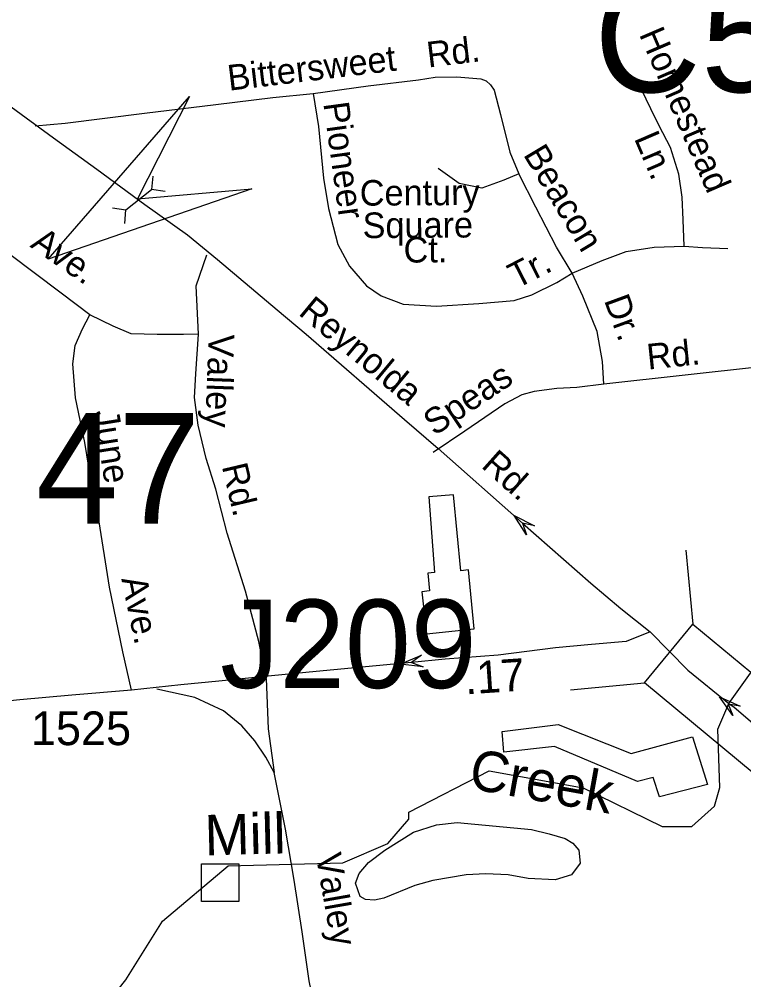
# Model space of a CAD drawing. Extents: x 1547597 to 1699558, y 810033 to 920809.
# Drawn here: x 1610038 to 1612726, y 876336 to 879899 of the extents above; entities that cross this region are included whole.
import ezdxf

# ---------------------------------------------------------------- set-up
doc = ezdxf.new("R2010")
doc.units = 0
for name, color, linetype in [('Exist Cultural Shopping Center Building Footprint', 7, 'Continuous'), ('Exist Hydrographic Creek Single Shore', 7, 'Continuous'), ('Exist Hydrographic Misc Water Feature', 7, 'Continuous'), ('Exist Road Non-System Structure Non-Sys Other CELL', 7, 'Continuous'), ('Exist Road Non-System Structure Non-Sys Other Number Label', 7, 'Continuous'), ('Exist Road Non-System Type 51', 7, 'Continuous'), ('Exist Road Non-System Type 51 Label', 7, 'Continuous'), ('Exist Road Primary NC Label', 7, 'Continuous'), ('Exist Road Primary NC Structure Standard Bridge CELL', 7, 'Continuous'), ('Exist Road Primary NC UnDivided 4 Lane Attributed', 7, 'Continuous'), ('Exist Road Secondary Mileage Hundredths English Label', 7, 'Continuous'), ('Exist Road Secondary Structure Culvert Attributed CELL', 7, 'Continuous'), ('Exist Road Secondary Structure Culvert CELL', 7, 'Continuous'), ('Exist Road Secondary Structure Culvert Number Label', 7, 'Continuous'), ('Exist Road Secondary Structure Standard Bridge Attributed CELL', 7, 'Continuous'), ('Exist Road Secondary Structure Standard Bridge Number Label', 7, 'Continuous'), ('Exist Road Secondary Type 51 Attributed', 7, 'Continuous'), ('Exist Road Secondary Type 51 Number Label', 7, 'Continuous'), ('Old_Level_32', 7, 'Continuous')]:
    doc.layers.add(name, color=color, linetype=linetype)

msp = doc.modelspace()

# ---------------------------------------------------------------- linework, layer by layer
at = {"layer": 'Exist Cultural Shopping Center Building Footprint'}
for points in [[(1611558.1, 878126.6), (1611578.3, 877846.6), (1611553.9, 877843.6), (1611560, 877778.5), (1611531.8, 877774), (1611548.5, 877618.2), (1611725.9, 877637.3), (1611704.3, 877855.6), (1611676.8, 877852.7), (1611649.2, 878133.8)], [(1611829.2, 877256), (1612037.6, 877282.4), (1612308.4, 877174.5), (1612536, 877236.9), (1612591.2, 877059.4), (1612413.8, 877013.8), (1612389.9, 877085.8), (1612332.4, 877071.4), (1612023.3, 877200.9), (1611836.4, 877179.3)]]:
    msp.add_lwpolyline(points, close=True, dxfattribs=at)
at = {"layer": 'Exist Hydrographic Creek Single Shore'}
for points in [[(1611482.7, 876957.5), (1611780.9, 877110.1), (1612129.9, 877047.1), (1612423, 876904), (1612533.1, 876904), (1612617.3, 876979.6), (1612636.7, 877048.8), (1612630.3, 877264.8), (1612670.9, 877359.8), (1612812.8, 877559.3), (1612800.7, 877692.3), (1612912.7, 877923.1), (1613035.8, 878159.2), (1613074.6, 878273.7), (1613101.8, 878326.3), (1613485.7, 878348.1), (1613734.8, 878287.2)], [(1609445.7, 872957.8), (1609331.7, 873140.7), (1609333.7, 873308), (1609469.7, 873515.4), (1609597.7, 873778.7), (1609645.7, 874197.9), (1609613.7, 874329.9), (1609693.6, 874713.2), (1609850.7, 875201.6), (1609895.7, 875502.7), (1610062.2, 875873.5), (1610219.1, 876066.2), (1610432.7, 876335.4), (1610568.7, 876552.6), (1610812.7, 876757.8), (1611238.7, 876768.8), (1611405.7, 876840.8), (1611482.7, 876931.3), (1611482.7, 876957.5)]]:
    msp.add_lwpolyline(points, dxfattribs=at)
at = {"layer": 'Exist Hydrographic Misc Water Feature'}
msp.add_lwpolyline([(1611394, 876816.1), (1611500.2, 876883.2), (1611585.6, 876910.5), (1611663.1, 876919.2), (1611938.5, 876892.5), (1612004.1, 876876.9), (1612063.8, 876859.4), (1612091.4, 876842.8), (1612114.7, 876816.2), (1612119.6, 876768.1), (1612086.5, 876724.9), (1612026, 876706.3), (1611926.1, 876710.7), (1611852.4, 876724.6), (1611768.5, 876728.6), (1611696.4, 876724.4), (1611571.9, 876703.4), (1611505.3, 876685), (1611390.2, 876637.7), (1611356.1, 876630.6), (1611322.1, 876633.4), (1611302.3, 876643.9), (1611285.5, 876694.3), (1611298.5, 876730), (1611333.5, 876771.2), (1611394, 876816.1)], dxfattribs=at)
at = {"layer": 'Exist Road Non-System Structure Non-Sys Other CELL'}
msp.add_lwpolyline([(1610713.8, 876765.4), (1610852.7, 876765.4), (1610852.7, 876626.3), (1610713.8, 876626.3)], close=True, dxfattribs=at)
at = {"layer": 'Exist Road Non-System Type 51'}
for points in [[(1611128.8, 879622.8), (1611332.9, 879651.3), (1611519, 879673.7), (1611581, 879683.1), (1611661.6, 879684.8), (1611750.8, 879677.5), (1611770.3, 879670.4), (1611786.4, 879655), (1611800, 879635.6), (1611823.7, 879544.5), (1611858.3, 879406), (1611891, 879324.8)], [(1612504.6, 879056.9), (1612501, 879154.6), (1612497.4, 879238.4), (1612484.6, 879324), (1612453.7, 879422.4), (1612411.8, 879502.6), (1612380.8, 879566.4), (1612328, 879675.7)], [(1610096.6, 879503.5), (1610208.4, 879512.6), (1610502.5, 879550.1), (1610766.7, 879582), (1610978.8, 879608.3), (1611128.8, 879622.8)], [(1611128.8, 879622.8), (1611147.7, 879500.8), (1611166.2, 879308.7), (1611185.3, 879196.6), (1611220, 879062.4), (1611263.4, 878982.1), (1611326.8, 878909.6), (1611380.5, 878873.1), (1611462, 878841.6), (1611585.7, 878834.6), (1611743.6, 878844.6), (1611873.6, 878855.6), (1611940.1, 878876.5), (1612032.4, 878921.7), (1612089.5, 878956.7)], [(1610300, 878802.1), (1610193.2, 878881.8), (1609997.3, 879029.8), (1609787.8, 879174.5), (1609531.8, 879374.3), (1609378.7, 879483.5), (1609237.6, 879578.6)], [(1611891, 879324.8), (1611836.4, 879301.1), (1611753.6, 879271.9), (1611669.7, 879288.6), (1611592.2, 879345.3)], [(1612089.5, 878956.7), (1612031.2, 879053.3), (1611954.7, 879200.9), (1611891, 879324.8)], [(1612089.5, 878956.7), (1612200.5, 879004.1), (1612289.8, 879036.9), (1612393.6, 879053.3), (1612504.6, 879056.9)], [(1612504.6, 879056.9), (1612573.4, 879052), (1612666.7, 879047.8)], [(1610702.3, 878730.8), (1610693.9, 878909), (1610733.7, 879024.3)], [(1612207.2, 878544.7), (1612202.4, 878628.7), (1612182.3, 878739.9), (1612129.5, 878871.1), (1612089.5, 878956.7)], [(1610454.5, 877409.6), (1610422.3, 877551.5), (1610372.4, 877791.9), (1610330.5, 878058.1), (1610294.1, 878244.4), (1610280.8, 878328.5), (1610246.2, 878494.7), (1610237.1, 878620.7), (1610245.7, 878688.6), (1610272.2, 878750.3), (1610300, 878802.1)], [(1610702.3, 878730.8), (1610647.8, 878728.7), (1610549.3, 878728.7), (1610452.5, 878731.7), (1610386.8, 878760.2), (1610300, 878802.1)], [(1615648.1, 878784.6), (1615580.5, 878727.6), (1615424.4, 878666.1), (1615217.3, 878611.9), (1615000.7, 878597.7), (1614772.3, 878621.3), (1614511, 878644.9), (1614086.6, 878664.3), (1613637.9, 878688.4), (1613089.8, 878642.1), (1612207.2, 878544.7)], [(1610954.1, 877452.6), (1610926.5, 877590.8), (1610876.8, 877777), (1610808.8, 877991.8), (1610766.9, 878155.4), (1610731.3, 878268.6), (1610702, 878392.3), (1610688.3, 878495.1), (1610693.1, 878583.1), (1610702.3, 878730.8)], [(1612207.2, 878544.7), (1612107.1, 878531.9), (1612032.7, 878529.2), (1611948.6, 878518.1), (1611902.3, 878504.7), (1611840, 878471.3), (1611691.1, 878371.1), (1611573, 878291.1)], [(1610954.1, 877452.6), (1610961.5, 877266.4), (1610983.6, 877104.2)], [(1610983.6, 877104.2), (1610952.3, 877161.4), (1610911.8, 877222.2), (1610863.9, 877277.5), (1610795.7, 877332.8), (1610689.8, 877382.4), (1610548.2, 877413.9)], [(1611316.8, 875939.8), (1611271.4, 875987.8), (1611196.8, 876076.9), (1611140.9, 876201.2), (1611114, 876331.7), (1611087.1, 876514), (1611058.1, 876704.6), (1611026, 876894.1), (1610983.6, 877104.2)]]:
    msp.add_lwpolyline(points, dxfattribs=at)
at = {"layer": 'Exist Road Primary NC Structure Standard Bridge CELL'}
for p, q in [((1612511.7, 877929), (1612537.5, 877654.2)), ((1612082.6, 877411), (1612357.4, 877436.8))]:
    msp.add_line(p, q, dxfattribs=at)
msp.add_lwpolyline([(1612537.5, 877654.2), (1613003, 877268.6), (1612822.9, 877051.2), (1612357.4, 877436.8)], close=True, dxfattribs=at)
at = {"layer": 'Exist Road Primary NC UnDivided 4 Lane Attributed'}
for points in [[(1609464.3, 879967.8), (1609923.5, 879634), (1610164.8, 879458.3), (1610326, 879342.8), (1610503.1, 879211), (1610662.2, 879098.3), (1610773.5, 879006.9), (1610994.9, 878820.5), (1611102.6, 878729.8), (1611466.9, 878413.8), (1611591.6, 878306.8), (1611905.5, 878029.7)], [(1611905.5, 878029.7), (1612158.8, 877806.5), (1612270.1, 877712.2), (1612379.2, 877626.5)], [(1612379.2, 877626.5), (1612519.1, 877484), (1612670.9, 877359.8)], [(1612670.9, 877359.8), (1612690.9, 877346.9), (1612845.7, 877214.6), (1612991.3, 877086.6), (1613092.4, 876996), (1613210.8, 876872.5), (1613265.4, 876805.9), (1613332, 876720.1), (1613397.9, 876618.8), (1613474.4, 876484.2), (1613607.6, 876242.5)]]:
    msp.add_lwpolyline(points, dxfattribs=at)
at = {"layer": 'Exist Road Secondary Structure Culvert Attributed CELL'}
msp.add_lwpolyline([(1610901.3, 879269.2), (1610145, 879008.1), (1610669.4, 879612.3), (1610476.5, 879232.1)], close=True, dxfattribs=at)
at = {"layer": 'Exist Road Secondary Structure Culvert CELL'}
for p, q in [((1610533.2, 879316.9), (1610528.7, 879266.3)), ((1610433.7, 879191.4), (1610528.7, 879266.3)), ((1610578.9, 879259), (1610528.7, 879266.3)), ((1610383.5, 879198.7), (1610433.7, 879191.4)), ((1610429.2, 879140.8), (1610433.7, 879191.4))]:
    msp.add_line(p, q, dxfattribs=at)
at = {"layer": 'Exist Road Secondary Structure Standard Bridge Attributed CELL'}
for points in [[(1611920.2, 877986.6), (1611873.8, 878058.3), (1611949.8, 878019.5), (1611905.5, 878029.7)], [(1611536.4, 877496.4), (1611451.6, 877506.1), (1611529.8, 877540.1), (1611493.8, 877512.4)], [(1612685.1, 877316), (1612635.7, 877385.6), (1612713.3, 877350), (1612668.6, 877358.4)]]:
    msp.add_lwpolyline(points, close=True, dxfattribs=at)
at = {"layer": 'Exist Road Secondary Type 51 Attributed'}
for points in [[(1612379.2, 877626.5), (1612289.6, 877590), (1612161, 877579.7), (1612027, 877567), (1611815.1, 877539.2), (1611618.5, 877524.4), (1611493.8, 877512.4)], [(1611493.8, 877512.4), (1611139.1, 877479.1), (1610973.3, 877462.8), (1610778.4, 877442.9), (1610636.7, 877430.2), (1610454.5, 877409.6), (1610233.1, 877391.2), (1610040.4, 877374.2), (1609906.5, 877360)]]:
    msp.add_lwpolyline(points, dxfattribs=at)

# ---------------------------------------------------------------- texts
at = {"layer": 'Exist Road Non-System Structure Non-Sys Other Number Label'}
msp.add_text('J209', height=328.08, dxfattribs=at).set_placement((1610783.3, 877417.7))
at = {"layer": 'Exist Road Non-System Type 51 Label'}
for s, rotation, p in [('Homestead', 293.2794, (1612336.5, 879843)), ('Rd.', 6.8716, (1611555.4, 879719.1)), ('Bittersweet', 6.8755, (1610816.2, 879633.2)), ('Pioneer', 277.8028, (1611165.9, 879586.4)), ('Ln.', 293.2794, (1612317.8, 879457.1)), ('Beacon', 300.9562, (1611906, 879396.8)), ('Century', 0.3643, (1611301.5, 879206.7)), ('Square', 0.3643, (1611312.1, 879086.4)), ('Ave.', 325.1568, (1610074.9, 879055.5)), ('Ct.', 0.3643, (1611464.1, 878995.7)), ('Tr.', 27.0453, (1611883.2, 878897.2)), ('Dr.', 290.1387, (1612206.7, 878856.3)), ('Valley', 267.8635, (1610740.8, 878731.8)), ('Rd.', 5.9313, (1612371.1, 878598.7)), ('Speas', 33.9439, (1611578.6, 878350.9)), ('June', 278.983, (1610312.4, 878443.6)), ('Rd.', 283.2802, (1610789.1, 878240.5)), ('Ave.', 281.74, (1610416.2, 877822.9)), ('Valley', 279.9644, (1611137.7, 876796.8))]:
    msp.add_text(s, height=95, rotation=rotation, dxfattribs=at).set_placement(p)
at = {"layer": 'Exist Road Primary NC Label'}
for s, rotation, p in [('Reynolda', 320.2671, (1611070, 878805.1)), ('Rd.', 318.3146, (1611748.3, 878238.2))]:
    msp.add_text(s, height=95, rotation=rotation, dxfattribs=at).set_placement(p)
at = {"layer": 'Exist Road Secondary Mileage Hundredths English Label'}
msp.add_text('.17', height=120, rotation=3.8529, dxfattribs=at).set_placement((1611694, 877393.9))
at = {"layer": 'Exist Road Secondary Structure Culvert Number Label'}
msp.add_text('C553', height=410.1, dxfattribs=at).set_placement((1612171, 879628.2))
at = {"layer": 'Exist Road Secondary Structure Standard Bridge Number Label'}
msp.add_text('47', height=410.1, dxfattribs=at).set_placement((1610099.9, 878028))
at = {"layer": 'Exist Road Secondary Type 51 Number Label'}
msp.add_text('1525', height=125, dxfattribs=at).set_placement((1610080.8, 877205.9))
at = {"layer": 'Old_Level_32'}
for s, rotation, p in [('Creek', 349.7752, (1611700.7, 877046.3)), ('Mill', 1.4752, (1610727.2, 876796.8))]:
    msp.add_text(s, height=150, rotation=rotation, dxfattribs=at).set_placement(p)

doc.saveas('drawing.dxf')
